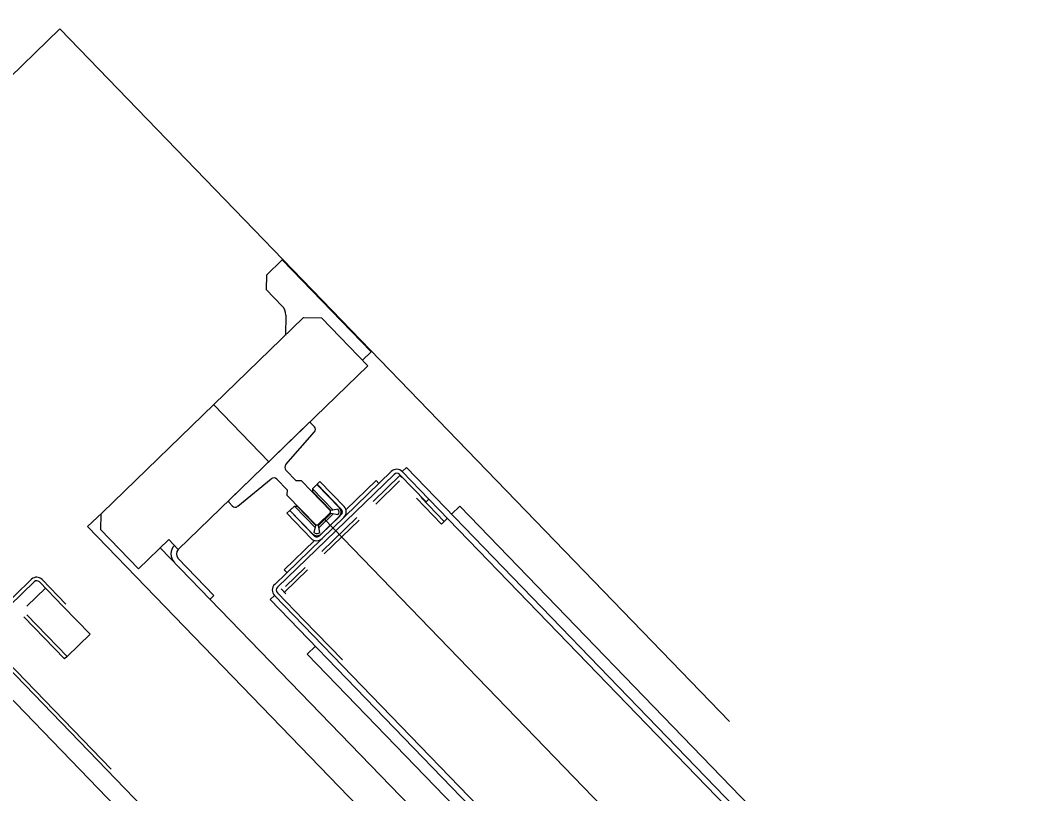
# Model space of a CAD drawing. Extents: x 468143 to 491361, y 1438528 to 1468730.
# Drawn here: x 490359.691 to 490362.263, y 1467649.117 to 1467651.099 of the extents above; entities that cross this region are included whole.
import ezdxf

# ---------------------------------------------------------------- set-up
doc = ezdxf.new("R2010")
doc.units = 0
doc.layers.add('Default', color=7, linetype='Continuous')
doc.layers.add('Xreference_dp', color=7, linetype='Continuous')

# ---------------------------------------------------------------- blocks, each defined once
blk = doc.blocks.new('stair (2)')
at = {"layer": 'Default'}
blk.add_arc((66, 61), 61, 172.57768, 277.42232, dxfattribs=at)

msp = doc.modelspace()

# ---------------------------------------------------------------- linework, layer by layer
at = {"layer": 'Xreference_dp'}
for p, q in [((490357.8065, 1467649.1544), (490359.7922, 1467651.0762)), ((490357.8065, 1467649.1544), (490359.7922, 1467651.0762)), ((490359.7922, 1467651.0762), (490361.509, 1467649.3022)), ((490359.7922, 1467651.0762), (490361.509, 1467649.3022)), ((490360.3221, 1467650.4457), (490360.3622, 1467650.4845)), ((490360.3221, 1467650.4457), (490360.3622, 1467650.4845)), ((490360.5903, 1467650.2488), (490360.3622, 1467650.4845)), ((490360.5903, 1467650.2488), (490360.3622, 1467650.4845)), ((490360.3221, 1467650.4457), (490360.3215, 1467650.4086)), ((490360.3221, 1467650.4457), (490360.3215, 1467650.4086)), ((490360.3215, 1467650.4086), (490360.3622, 1467650.3665)), ((490360.3215, 1467650.4086), (490360.3622, 1467650.3665)), ((490360.3715, 1467650.3431), (490360.3706, 1467650.2918)), ((490360.3715, 1467650.3431), (490360.3706, 1467650.2918)), ((490360.417, 1467650.3367), (490359.9007, 1467649.837)), ((490360.417, 1467650.3367), (490359.9007, 1467649.837)), ((490360.417, 1467650.3367), (490360.4634, 1467650.3359)), ((490360.417, 1467650.3367), (490360.4634, 1467650.3359)), ((490360.4634, 1467650.3359), (490360.582, 1467650.2133)), ((490360.4634, 1467650.3359), (490360.582, 1467650.2133)), ((490360.5683, 1467650.2275), (490360.5903, 1467650.2488)), ((490360.5683, 1467650.2275), (490360.5903, 1467650.2488)), ((490360.582, 1467650.2133), (490360.0962, 1467649.7431)), ((490360.582, 1467650.2133), (490360.0962, 1467649.7431)), ((490360.3282, 1467649.9677), (490360.1868, 1467650.1138)), ((490360.3282, 1467649.9677), (490360.1868, 1467650.1138)), ((490360.4307, 1467650.067), (490360.2256, 1467649.8685)), ((490360.4307, 1467650.067), (490360.2256, 1467649.8685)), ((490360.4448, 1467650.0572), (490360.4353, 1467650.0669)), ((490360.4448, 1467650.0572), (490360.4353, 1467650.0669)), ((490360.3717, 1467649.9603), (490360.4451, 1467650.0438)), ((490360.3717, 1467649.9603), (490360.4451, 1467650.0438)), ((490360.3431, 1467649.6534), (490360.6419, 1467649.9425)), ((490360.3431, 1467649.6534), (490360.6419, 1467649.9425)), ((490360.3503, 1467649.646), (490360.649, 1467649.9351)), ((490360.3503, 1467649.646), (490360.649, 1467649.9351)), ((490360.3985, 1467649.9187), (490360.372, 1467649.946)), ((490360.3985, 1467649.9187), (490360.372, 1467649.946)), ((490360.5957, 1467649.8659), (490360.6641, 1467649.932)), ((490360.5957, 1467649.8659), (490360.6641, 1467649.932)), ((490360.663, 1467649.9349), (490360.7311, 1467649.8645)), ((490360.663, 1467649.9349), (490360.7311, 1467649.8645)), ((490360.6641, 1467649.932), (490360.6689, 1467649.927)), ((490360.6641, 1467649.932), (490360.6689, 1467649.927)), ((490360.6808, 1467649.9528), (490360.67, 1467649.9424)), ((490360.6808, 1467649.9528), (490360.67, 1467649.9424)), ((490360.6703, 1467649.9421), (490360.67, 1467649.9424)), ((490360.6703, 1467649.9421), (490360.67, 1467649.9424)), ((490360.6703, 1467649.9421), (490360.7385, 1467649.8716)), ((490360.6703, 1467649.9421), (490360.7385, 1467649.8716)), ((490361.6402, 1467648.9615), (490360.6808, 1467649.9528)), ((490361.6402, 1467648.9615), (490360.6808, 1467649.9528)), ((490360.2483, 1467649.8534), (490360.3342, 1467649.924)), ((490360.2483, 1467649.8534), (490360.3342, 1467649.924)), ((490360.3484, 1467649.9232), (490360.3749, 1467649.8959)), ((490360.3484, 1467649.9232), (490360.3749, 1467649.8959)), ((490360.4121, 1467649.9184), (490360.3985, 1467649.9187)), ((490360.4121, 1467649.9184), (490360.3985, 1467649.9187)), ((490360.4861, 1467649.8421), (490360.4121, 1467649.9184)), ((490360.4861, 1467649.8421), (490360.4121, 1467649.9184)), ((490360.4515, 1467649.9096), (490360.4399, 1467649.8984)), ((490360.4515, 1467649.9096), (490360.4399, 1467649.8984)), ((490360.5093, 1467649.8499), (490360.4515, 1467649.9096)), ((490360.5093, 1467649.8499), (490360.4515, 1467649.9096)), ((490360.4517, 1467649.9102), (490360.4588, 1467649.9171)), ((490360.4517, 1467649.9102), (490360.4588, 1467649.9171)), ((490360.5137, 1467649.8461), (490360.4517, 1467649.9102)), ((490360.5137, 1467649.8461), (490360.4517, 1467649.9102)), ((490360.5209, 1467649.853), (490360.4588, 1467649.9171)), ((490360.5209, 1467649.853), (490360.4588, 1467649.9171)), ((490360.6034, 1467649.9192), (490360.5258, 1467649.844)), ((490360.6034, 1467649.9192), (490360.5258, 1467649.844)), ((490360.602, 1467649.8593), (490360.6633, 1467649.9187)), ((490360.602, 1467649.8593), (490360.6633, 1467649.9187)), ((490360.6034, 1467649.9192), (490360.6104, 1467649.912)), ((490360.6034, 1467649.9192), (490360.6104, 1467649.912)), ((490360.3749, 1467649.8959), (490360.3747, 1467649.8822)), ((490360.3749, 1467649.8959), (490360.3747, 1467649.8822)), ((490360.3747, 1467649.8822), (490360.4486, 1467649.8058)), ((490360.3747, 1467649.8822), (490360.4486, 1467649.8058)), ((490360.4399, 1467649.8984), (490360.4398, 1467649.8914)), ((490360.4399, 1467649.8984), (490360.4398, 1467649.8914)), ((490360.4398, 1467649.8914), (490360.4872, 1467649.8424)), ((490360.4398, 1467649.8914), (490360.4872, 1467649.8424)), ((490360.4399, 1467649.8984), (490360.493, 1467649.8436)), ((490360.4399, 1467649.8984), (490360.493, 1467649.8436)), ((490360.4657, 1467649.895), (490360.466, 1467649.8953)), ((490360.4657, 1467649.895), (490360.466, 1467649.8953)), ((490360.2255, 1467649.8639), (490360.235, 1467649.8541)), ((490360.2255, 1467649.8639), (490360.235, 1467649.8541)), ((490360.3938, 1467649.8538), (490360.3822, 1467649.8426)), ((490360.3938, 1467649.8538), (490360.3822, 1467649.8426)), ((490360.3938, 1467649.8538), (490360.4009, 1467649.8537)), ((490360.4469, 1467649.799), (490360.3938, 1467649.8538)), ((490360.3938, 1467649.8538), (490360.4009, 1467649.8537)), ((490360.4469, 1467649.799), (490360.3938, 1467649.8538)), ((490360.4482, 1467649.8047), (490360.4009, 1467649.8537)), ((490360.4482, 1467649.8047), (490360.4009, 1467649.8537)), ((490360.4883, 1467649.8716), (490360.4887, 1467649.872)), ((490360.4883, 1467649.8716), (490360.4887, 1467649.872)), ((490360.7064, 1467649.8741), (490360.7705, 1467649.8079)), ((490360.7064, 1467649.8741), (490360.7705, 1467649.8079)), ((490360.7186, 1467649.8757), (490360.7776, 1467649.8147)), ((490360.7186, 1467649.8757), (490360.7776, 1467649.8147)), ((490360.7385, 1467649.8716), (490360.7311, 1467649.8645)), ((490360.7385, 1467649.8716), (490360.7311, 1467649.8645)), ((490361.6294, 1467648.9511), (490360.7385, 1467649.8716)), ((490361.6294, 1467648.9511), (490360.7385, 1467649.8716)), ((490360.8177, 1467649.8535), (490360.7966, 1467649.8331)), ((490360.8177, 1467649.8535), (490360.7966, 1467649.8331)), ((490360.8177, 1467649.8535), (490361.6255, 1467649.0188)), ((490360.8177, 1467649.8535), (490361.6255, 1467649.0188)), ((490359.8638, 1467649.8013), (490359.9007, 1467649.837)), ((490359.8638, 1467649.8013), (490359.9007, 1467649.837)), ((490359.8973, 1467649.8337), (490359.8967, 1467649.794)), ((490359.8973, 1467649.8337), (490359.8967, 1467649.794)), ((490360.3817, 1467649.8424), (490360.3745, 1467649.8355)), ((490360.3817, 1467649.8424), (490360.3745, 1467649.8355)), ((490360.3745, 1467649.8355), (490360.4366, 1467649.7714)), ((490360.3745, 1467649.8355), (490360.4366, 1467649.7714)), ((490360.3817, 1467649.8424), (490360.4437, 1467649.7783)), ((490360.3817, 1467649.8424), (490360.4437, 1467649.7783)), ((490360.3822, 1467649.8426), (490360.44, 1467649.7829)), ((490360.3822, 1467649.8426), (490360.44, 1467649.7829)), ((490360.396, 1467649.8276), (490360.3964, 1467649.828)), ((490360.396, 1467649.8276), (490360.3964, 1467649.828)), ((490360.4533, 1467649.8058), (490360.486, 1467649.8374)), ((490360.4533, 1467649.8058), (490360.486, 1467649.8374)), ((490360.4872, 1467649.8349), (490360.4557, 1467649.8044)), ((490360.4872, 1467649.8349), (490360.4557, 1467649.8044)), ((490360.4932, 1467649.8338), (490360.4567, 1467649.7984)), ((490360.4932, 1467649.8338), (490360.4567, 1467649.7984)), ((490360.4576, 1467649.7781), (490360.5135, 1467649.8321)), ((490360.4576, 1467649.7781), (490360.5135, 1467649.8321)), ((490360.4624, 1467649.7825), (490360.5089, 1467649.8275)), ((490360.4624, 1467649.7825), (490360.5089, 1467649.8275)), ((490360.4637, 1467649.7381), (490360.5533, 1467649.8248)), ((490360.4637, 1467649.7381), (490360.5533, 1467649.8248)), ((490360.486, 1467649.8374), (490360.4861, 1467649.8421)), ((490360.486, 1467649.8374), (490360.4861, 1467649.8421)), ((490360.5054, 1467649.8461), (490360.4872, 1467649.8424)), ((490360.5054, 1467649.8461), (490360.4872, 1467649.8424)), ((490360.5051, 1467649.8314), (490360.4872, 1467649.8349)), ((490360.5051, 1467649.8314), (490360.4872, 1467649.8349)), ((490359.8638, 1467649.8013), (490363.0261, 1467646.5339)), ((490359.8638, 1467649.8013), (490363.0261, 1467646.5339)), ((490360.4186, 1467649.8042), (490360.419, 1467649.8046)), ((490360.4186, 1467649.8042), (490360.419, 1467649.8046)), ((490360.4439, 1467649.7867), (490360.4482, 1467649.8047)), ((490360.4439, 1467649.7867), (490360.4482, 1467649.8047)), ((490360.4486, 1467649.8058), (490360.4533, 1467649.8058)), ((490360.4486, 1467649.8058), (490360.4533, 1467649.8058)), ((490360.4587, 1467649.7864), (490360.4557, 1467649.8044)), ((490360.4587, 1467649.7864), (490360.4557, 1467649.8044)), ((490363.0661, 1467647.1388), (490360.4696, 1467649.8216)), ((490363.0661, 1467647.1388), (490360.4696, 1467649.8216)), ((490360.47, 1467649.7316), (490360.5596, 1467649.8183)), ((490360.47, 1467649.7316), (490360.5596, 1467649.8183)), ((490360.7859, 1467649.8227), (490360.7705, 1467649.8079)), ((490360.7859, 1467649.8227), (490360.7705, 1467649.8079)), ((490359.8967, 1467649.794), (490359.9942, 1467649.6932)), ((490359.8967, 1467649.794), (490359.9942, 1467649.6932)), ((490359.9942, 1467649.6932), (490360.0718, 1467649.7683)), ((490359.9942, 1467649.6932), (490360.0718, 1467649.7683)), ((490360.0962, 1467649.7431), (490360.0718, 1467649.7683)), ((490360.0962, 1467649.7431), (490360.0718, 1467649.7683)), ((490360.3677, 1467649.691), (490360.4454, 1467649.7662)), ((490360.3677, 1467649.691), (490360.4454, 1467649.7662)), ((490362.9748, 1467646.725), (490360.0499, 1467649.7472)), ((490362.9748, 1467646.725), (490360.0499, 1467649.7472)), ((490360.0958, 1467649.7199), (490360.1874, 1467649.6252)), ((490360.0958, 1467649.7199), (490360.1874, 1467649.6252)), ((490360.3709, 1467649.6483), (490360.4213, 1467649.697)), ((490360.3709, 1467649.6483), (490360.4213, 1467649.697)), ((490360.3677, 1467649.691), (490360.3746, 1467649.6839)), ((490360.3677, 1467649.691), (490360.3746, 1467649.6839)), ((490360.3684, 1467649.6332), (490360.4276, 1467649.6905)), ((490360.3684, 1467649.6332), (490360.4276, 1467649.6905)), ((490359.5759, 1467649.5269), (490359.7202, 1467649.6666)), ((490359.5759, 1467649.5269), (490359.7202, 1467649.6666)), ((490359.7265, 1467649.6601), (490359.5957, 1467649.5335)), ((490359.7265, 1467649.6601), (490359.5957, 1467649.5335)), ((490359.8015, 1467649.5968), (490359.7404, 1467649.6599)), ((490359.8015, 1467649.5968), (490359.7404, 1467649.6599)), ((490359.7469, 1467649.6662), (490359.808, 1467649.6031)), ((490359.7469, 1467649.6662), (490359.808, 1467649.6031)), ((490359.7081, 1467649.5978), (490359.7558, 1467649.6439)), ((490359.7081, 1467649.5978), (490359.7558, 1467649.6439)), ((490360.1774, 1467649.6154), (490360.1874, 1467649.6252)), ((490360.1774, 1467649.6154), (490360.1874, 1467649.6252)), ((490360.3424, 1467649.6252), (490360.3316, 1467649.6148)), ((490360.3424, 1467649.6252), (490360.3316, 1467649.6148)), ((490361.3018, 1467648.6339), (490360.3424, 1467649.6252)), ((490361.3018, 1467648.6339), (490360.3424, 1467649.6252)), ((490360.4182, 1467649.5617), (490360.35, 1467649.6321)), ((490360.4182, 1467649.5617), (490360.35, 1467649.6321)), ((490360.372, 1467649.6295), (490360.3601, 1467649.6418)), ((490360.372, 1467649.6295), (490360.3601, 1467649.6418)), ((490359.8699, 1467649.5261), (490359.8015, 1467649.5968)), ((490359.8699, 1467649.5261), (490359.8015, 1467649.5968)), ((490361.291, 1467648.6235), (490360.3316, 1467649.6148)), ((490361.291, 1467648.6235), (490360.3316, 1467649.6148)), ((490359.8045, 1467649.4628), (490359.7006, 1467649.5702)), ((490359.8045, 1467649.4628), (490359.7006, 1467649.5702)), ((490359.811, 1467649.4691), (490359.7077, 1467649.5757)), ((490359.811, 1467649.4691), (490359.7077, 1467649.5757)), ((490360.4182, 1467649.5617), (490360.5166, 1467649.46)), ((490360.4182, 1467649.5617), (490360.5166, 1467649.46)), ((490359.5759, 1467649.5269), (490360.6231, 1467648.4448)), ((490359.5759, 1467649.5269), (490363.3992, 1467645.5764)), ((490359.5759, 1467649.5269), (490360.6231, 1467648.4448)), ((490359.5759, 1467649.5269), (490363.3992, 1467645.5764)), ((490359.5955, 1467649.5196), (490359.924, 1467649.1801)), ((490359.5955, 1467649.5196), (490359.924, 1467649.1801)), ((490359.811, 1467649.4691), (490359.8699, 1467649.5261)), ((490359.811, 1467649.4691), (490359.8699, 1467649.5261)), ((490360.4264, 1467649.4747), (490360.4474, 1467649.4952)), ((490360.4264, 1467649.4747), (490360.4474, 1467649.4952)), ((490359.811, 1467649.4691), (490359.8045, 1467649.4628)), ((490359.811, 1467649.4691), (490359.8045, 1467649.4628)), ((490361.2341, 1467648.6401), (490360.4264, 1467649.4747)), ((490361.2341, 1467648.6401), (490360.4264, 1467649.4747)), ((490359.5968, 1467649.4346), (490363.3361, 1467645.5709)), ((490359.5968, 1467649.4346), (490363.3361, 1467645.5709))]:
    msp.add_line(p, q, dxfattribs=at)
for centre, radius, start, end in [((490360.3387, 1467650.3437), 0.0328, 359.063, 44.063), ((490360.3387, 1467650.3437), 0.0328, 359.063, 44.063), ((490360.433, 1467650.0646), 0.00328, 44.063, 134.063), ((490360.433, 1467650.0646), 0.00328, 44.063, 134.063), ((490360.4377, 1467650.0503), 0.00984, 318.6946, 44.063), ((490360.4377, 1467650.0503), 0.00984, 318.6946, 44.063), ((490360.3796, 1467649.9533), 0.0105, 138.6946, 224.063), ((490360.3796, 1467649.9533), 0.0105, 138.6946, 224.063), ((490360.6559, 1467649.9281), 0.0201, 44.063, 134.063), ((490360.6559, 1467649.9281), 0.0201, 44.063, 134.063), ((490360.6559, 1467649.9281), 0.00984, 44.063, 134.063), ((490360.6559, 1467649.9281), 0.00984, 44.063, 134.063), ((490360.3409, 1467649.9159), 0.0105, 44.063, 129.4315), ((490360.3409, 1467649.9159), 0.0105, 44.063, 129.4315), ((490360.2279, 1467649.8662), 0.00328, 134.063, 224.063), ((490360.2279, 1467649.8662), 0.00328, 134.063, 224.063), ((490360.242, 1467649.861), 0.00984, 224.063, 309.4315), ((490360.242, 1467649.861), 0.00984, 224.063, 309.4315), ((490360.5067, 1467649.8392), 0.0198, 314.063, 44.063), ((490360.5067, 1467649.8392), 0.0198, 314.063, 44.063), ((490360.4979, 1467649.8389), 0.0104, 314.063, 44.063), ((490360.4979, 1467649.8389), 0.0104, 314.063, 44.063), ((490360.4979, 1467649.8389), 0.0158, 314.063, 44.063), ((490360.4979, 1467649.8389), 0.0158, 314.063, 44.063), ((490360.5067, 1467649.8392), 0.00984, 314.063, 44.063), ((490360.5067, 1467649.8392), 0.00984, 314.063, 44.063), ((490360.4514, 1467649.7939), 0.0158, 224.063, 314.063), ((490360.4514, 1467649.7939), 0.0158, 224.063, 314.063), ((490360.4508, 1467649.7851), 0.00984, 224.063, 314.063), ((490360.4508, 1467649.7851), 0.00984, 224.063, 314.063), ((490360.4514, 1467649.7939), 0.0104, 224.063, 314.063), ((490360.4514, 1467649.7939), 0.0104, 224.063, 314.063), ((490360.1076, 1467649.7313), 0.0304, 134.063, 224.063), ((490360.1076, 1467649.7313), 0.0304, 134.063, 224.063), ((490360.4508, 1467649.7851), 0.0198, 224.063, 314.063), ((490360.4508, 1467649.7851), 0.0198, 224.063, 314.063), ((490360.1076, 1467649.7313), 0.0164, 134.063, 224.063), ((490360.1076, 1467649.7313), 0.0164, 134.063, 224.063), ((490359.7334, 1467649.653), 0.0189, 44.063, 134.063), ((490359.7334, 1467649.653), 0.0189, 44.063, 134.063), ((490359.7334, 1467649.653), 0.00984, 44.063, 134.063), ((490359.7334, 1467649.653), 0.00984, 44.063, 134.063), ((490360.3571, 1467649.6389), 0.0201, 134.063, 224.063), ((490360.3571, 1467649.6389), 0.0201, 134.063, 224.063), ((490360.3571, 1467649.6389), 0.00984, 134.063, 224.063), ((490360.3571, 1467649.6389), 0.00984, 134.063, 224.063)]:
    msp.add_arc(centre, radius, start, end, dxfattribs=at)

# ---------------------------------------------------------------- block references
at = {"layer": 'Xreference_dp', "xscale": 0.08333072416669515, "yscale": 0.08333072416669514, "rotation": -45.93706329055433}
msp.add_blockref('stair (2)', (490359.7181, 1467654.3676), dxfattribs=at)
msp.add_blockref('stair (2)', (490359.7181, 1467654.3676), dxfattribs=at)

doc.saveas('drawing.dxf')
